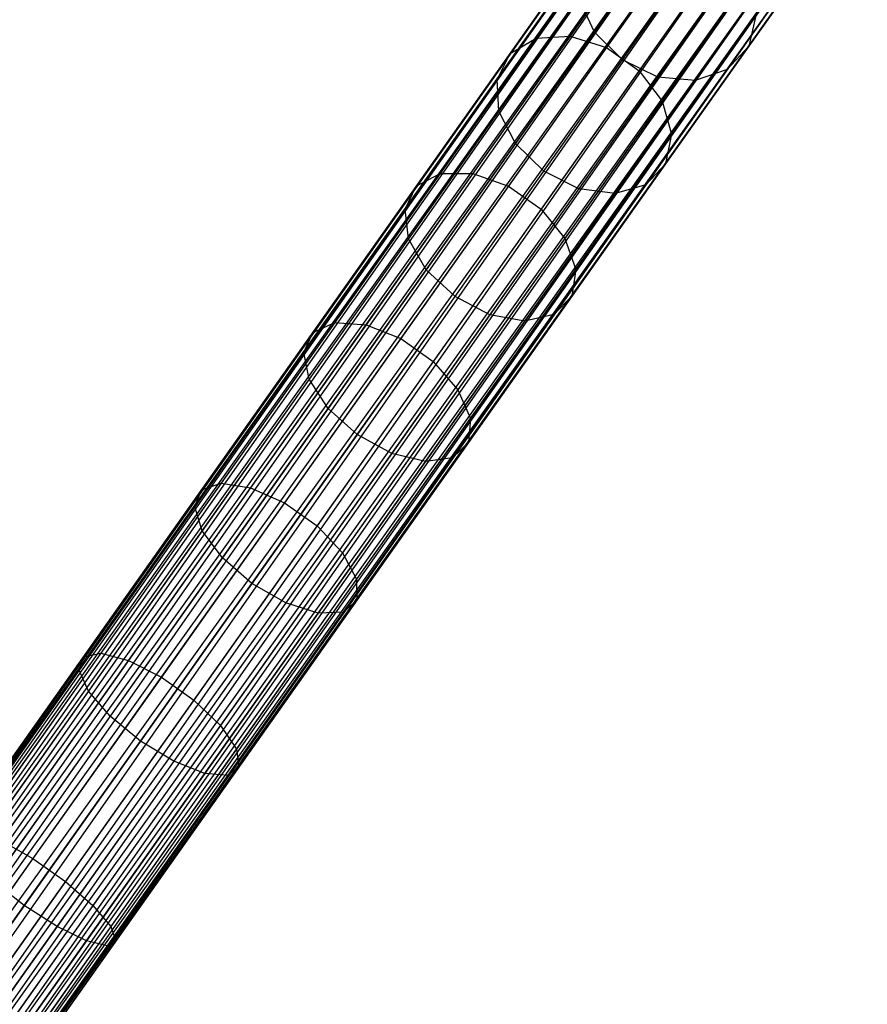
# Model space of a CAD drawing. Extents: x -102 to 102, y -101 to 102.
# Tile 459 of 481: x 39 to 47, y 54 to 64. Entities that reach past the tile are written whole.
import ezdxf

# ---------------------------------------------------------------- set-up
doc = ezdxf.new("R2010")
doc.units = 0
doc.header["$LTSCALE"] = 25.4
doc.layers.get('0').update_dxf_attribs({"linetype": 'CONTINUOUS'})

# ---------------------------------------------------------------- blocks, each defined once
blk = doc.blocks.new('NL2500011659_STL')
at = {"color": 0}
for p, q in [((24.19, 35.892, -7.395), (45.787, 66.402, -7.395)), ((24.19, 35.892, -7.605), (45.787, 66.402, -7.395)), ((24.19, 35.892, -7.605), (45.787, 66.402, -7.395)), ((24.19, 35.892, -7.395), (45.787, 66.402, -7.395)), ((45.823, 66.377, -7.809), (24.19, 35.892, -7.605)), ((45.823, 66.377, -7.809), (24.19, 35.892, -7.605)), ((45.787, 66.402, -7.395), (24.225, 35.867, -7.191)), ((45.787, 66.402, -7.395), (24.225, 35.867, -7.191)), ((24.225, 35.867, -7.809), (45.823, 66.377, -7.809)), ((24.225, 35.867, -7.809), (45.823, 66.377, -7.809)), ((24.294, 35.818, -8), (45.823, 66.377, -7.809)), ((24.294, 35.818, -8), (45.823, 66.377, -7.809)), ((24.225, 35.867, -7.191), (45.892, 66.328, -7)), ((24.225, 35.867, -7.191), (45.892, 66.328, -7)), ((24.294, 35.818, -7), (45.892, 66.328, -7)), ((24.294, 35.818, -7), (45.892, 66.328, -7)), ((45.892, 66.328, -7), (24.395, 35.747, -6.831)), ((45.892, 66.328, -7), (24.395, 35.747, -6.831)), ((45.993, 66.257, -8.169), (24.294, 35.818, -8)), ((45.993, 66.257, -8.169), (24.294, 35.818, -8)), ((24.395, 35.747, -8.169), (45.993, 66.257, -8.169)), ((24.395, 35.747, -8.169), (45.993, 66.257, -8.169)), ((24.395, 35.747, -6.831), (46.119, 66.167, -6.691)), ((24.395, 35.747, -6.831), (46.119, 66.167, -6.691)), ((24.522, 35.657, -8.309), (45.993, 66.257, -8.169)), ((24.522, 35.657, -8.309), (45.993, 66.257, -8.169)), ((24.522, 35.657, -6.691), (46.119, 66.167, -6.691)), ((24.522, 35.657, -6.691), (46.119, 66.167, -6.691)), ((46.119, 66.167, -6.691), (24.669, 35.552, -6.586)), ((46.119, 66.167, -6.691), (24.669, 35.552, -6.586)), ((46.267, 66.062, -8.414), (24.522, 35.657, -8.309)), ((46.267, 66.062, -8.414), (24.522, 35.657, -8.309)), ((24.669, 35.552, -8.414), (46.267, 66.062, -8.414)), ((24.669, 35.552, -8.414), (46.267, 66.062, -8.414)), ((24.832, 35.437, -8.478), (46.267, 66.062, -8.414)), ((24.832, 35.437, -8.478), (46.267, 66.062, -8.414)), ((24.669, 35.552, -6.586), (46.429, 65.947, -6.522)), ((24.669, 35.552, -6.586), (46.429, 65.947, -6.522)), ((24.832, 35.437, -6.522), (46.429, 65.947, -6.522)), ((24.832, 35.437, -6.522), (46.429, 65.947, -6.522)), ((24.832, 35.437, -8.478), (46.599, 65.827, -8.5)), ((24.832, 35.437, -8.478), (46.599, 65.827, -8.5)), ((25.001, 35.317, -6.5), (46.599, 65.827, -6.5)), ((25.001, 35.317, -6.5), (46.599, 65.827, -6.5)), ((25.001, 35.317, -8.5), (46.599, 65.827, -8.5)), ((25.001, 35.317, -8.5), (46.599, 65.827, -8.5)), ((25.171, 35.197, -8.478), (46.599, 65.827, -8.5)), ((25.171, 35.197, -8.478), (46.599, 65.827, -8.5)), ((25.171, 35.197, -6.522), (46.769, 65.707, -6.522)), ((25.171, 35.197, -6.522), (46.769, 65.707, -6.522)), ((46.769, 65.707, -6.522), (25.333, 35.082, -6.586)), ((46.769, 65.707, -6.522), (25.333, 35.082, -6.586)), ((46.931, 65.592, -8.414), (25.171, 35.197, -8.478)), ((46.931, 65.592, -8.414), (25.171, 35.197, -8.478)), ((25.333, 35.082, -8.414), (46.931, 65.592, -8.414)), ((25.333, 35.082, -8.414), (46.931, 65.592, -8.414)), ((25.481, 34.978, -8.309), (46.931, 65.592, -8.414)), ((25.481, 34.978, -8.309), (46.931, 65.592, -8.414)), ((25.333, 35.082, -6.586), (47.079, 65.488, -6.691)), ((25.333, 35.082, -6.586), (47.079, 65.488, -6.691)), ((25.481, 34.978, -6.691), (47.079, 65.488, -6.691)), ((25.481, 34.978, -6.691), (47.079, 65.488, -6.691)), ((47.079, 65.488, -6.691), (25.608, 34.888, -6.831)), ((47.079, 65.488, -6.691), (25.608, 34.888, -6.831)), ((47.206, 65.398, -8.169), (25.481, 34.978, -8.309)), ((47.206, 65.398, -8.169), (25.481, 34.978, -8.309)), ((25.608, 34.888, -8.169), (47.206, 65.398, -8.169)), ((25.608, 34.888, -8.169), (47.206, 65.398, -8.169)), ((25.708, 34.817, -8), (47.206, 65.398, -8.169)), ((25.708, 34.817, -8), (47.206, 65.398, -8.169)), ((25.608, 34.888, -6.831), (47.306, 65.327, -7)), ((25.608, 34.888, -6.831), (47.306, 65.327, -7)), ((25.708, 34.817, -7), (47.306, 65.327, -7)), ((25.708, 34.817, -7), (47.306, 65.327, -7)), ((47.375, 65.278, -7.809), (25.708, 34.817, -8)), ((47.375, 65.278, -7.809), (25.708, 34.817, -8)), ((47.306, 65.327, -7), (25.778, 34.768, -7.191)), ((47.306, 65.327, -7), (25.778, 34.768, -7.191)), ((25.778, 34.768, -7.809), (47.375, 65.278, -7.809)), ((25.778, 34.768, -7.809), (47.375, 65.278, -7.809)), ((25.778, 34.768, -7.191), (47.411, 65.253, -7.395)), ((25.778, 34.768, -7.191), (47.411, 65.253, -7.395)), ((25.813, 34.743, -7.605), (47.375, 65.278, -7.809)), ((25.813, 34.743, -7.605), (47.375, 65.278, -7.809)), ((47.411, 65.253, -7.395), (25.813, 34.743, -7.605)), ((25.813, 34.743, -7.395), (47.411, 65.253, -7.395)), ((47.411, 65.253, -7.395), (25.813, 34.743, -7.605)), ((25.813, 34.743, -7.395), (47.411, 65.253, -7.395)), ((44.837, 64.838, -299.859), (43.952, 63.587, -301.661)), ((44.837, 64.838, -299.859), (43.952, 63.587, -301.661)), ((45.207, 64.878, -300.045), (44.308, 63.608, -301.875)), ((45.207, 64.878, -300.045), (44.308, 63.608, -301.875)), ((45.595, 64.769, -300.147), (44.689, 63.489, -301.991)), ((45.595, 64.769, -300.147), (44.689, 63.489, -301.991)), ((44.55, 64.654, -299.621), (43.682, 63.428, -301.388)), ((44.55, 64.654, -299.621), (43.682, 63.428, -301.388)), ((45.268, 64.651, -297.176), (44.561, 63.652, -299.007)), ((45.268, 64.651, -297.176), (44.561, 63.652, -299.007)), ((45.934, 64.529, -300.147), (45.028, 63.248, -301.991)), ((45.934, 64.529, -300.147), (45.028, 63.248, -301.991)), ((46.919, 64.558, -297.692), (46.174, 63.505, -299.621)), ((46.919, 64.558, -297.692), (46.174, 63.505, -299.621)), ((44.395, 64.36, -299.371), (43.545, 63.158, -301.102)), ((44.395, 64.36, -299.371), (43.545, 63.158, -301.102)), ((44.853, 63.361, -298.955), (45.557, 64.355, -297.132)), ((44.853, 63.361, -298.955), (45.557, 64.355, -297.132)), ((46.677, 64.292, -297.483), (45.948, 63.261, -299.371)), ((46.677, 64.292, -297.483), (45.948, 63.261, -299.371)), ((45.932, 64.181, -297.176), (45.225, 63.182, -299.007)), ((45.932, 64.181, -297.176), (45.225, 63.182, -299.007)), ((46.167, 64.199, -300.045), (45.268, 62.929, -301.875)), ((46.167, 64.199, -300.045), (45.268, 62.929, -301.875)), ((46.328, 64.159, -297.3), (45.612, 63.147, -299.154)), ((46.328, 64.159, -297.3), (45.612, 63.147, -299.154)), ((44.399, 64.005, -299.154), (43.564, 62.826, -300.853)), ((44.399, 64.005, -299.154), (43.564, 62.826, -300.853)), ((44.561, 63.652, -299.007), (44.399, 64.005, -299.154)), ((44.561, 63.652, -299.007), (44.399, 64.005, -299.154)), ((46.251, 63.837, -299.859), (45.366, 62.586, -301.661)), ((46.251, 63.837, -299.859), (45.366, 62.586, -301.661)), ((46.251, 63.837, -299.859), (46.174, 63.505, -299.621)), ((46.251, 63.837, -299.859), (46.174, 63.505, -299.621)), ((44.308, 63.608, -301.875), (43.293, 62.175, -303.512)), ((44.308, 63.608, -301.875), (43.293, 62.175, -303.512)), ((44.561, 63.652, -299.007), (43.736, 62.487, -300.685)), ((44.561, 63.652, -299.007), (43.736, 62.487, -300.685)), ((43.952, 63.587, -301.661), (44.308, 63.608, -301.875)), ((43.952, 63.587, -301.661), (44.308, 63.608, -301.875)), ((44.308, 63.608, -301.875), (44.689, 63.489, -301.991)), ((44.308, 63.608, -301.875), (44.689, 63.489, -301.991)), ((44.853, 63.361, -298.955), (44.561, 63.652, -299.007)), ((44.853, 63.361, -298.955), (44.561, 63.652, -299.007)), ((43.952, 63.587, -301.661), (42.952, 62.175, -303.274)), ((43.952, 63.587, -301.661), (42.952, 62.175, -303.274)), ((43.682, 63.428, -301.388), (43.952, 63.587, -301.661)), ((43.682, 63.428, -301.388), (43.952, 63.587, -301.661)), ((46.174, 63.505, -299.621), (45.305, 62.278, -301.388)), ((46.174, 63.505, -299.621), (45.305, 62.278, -301.388)), ((46.174, 63.505, -299.621), (45.948, 63.261, -299.371)), ((46.174, 63.505, -299.621), (45.948, 63.261, -299.371)), ((43.682, 63.428, -301.388), (42.702, 62.043, -302.97)), ((43.682, 63.428, -301.388), (42.702, 62.043, -302.97)), ((43.545, 63.158, -301.102), (43.682, 63.428, -301.388)), ((43.545, 63.158, -301.102), (43.682, 63.428, -301.388)), ((44.689, 63.489, -301.991), (43.666, 62.044, -303.642)), ((44.689, 63.489, -301.991), (43.666, 62.044, -303.642)), ((44.689, 63.489, -301.991), (45.028, 63.248, -301.991)), ((44.689, 63.489, -301.991), (45.028, 63.248, -301.991)), ((44.032, 62.201, -300.625), (44.853, 63.361, -298.955)), ((44.032, 62.201, -300.625), (44.853, 63.361, -298.955)), ((45.225, 63.182, -299.007), (44.853, 63.361, -298.955)), ((45.225, 63.182, -299.007), (44.853, 63.361, -298.955)), ((45.028, 63.248, -301.991), (44.005, 61.803, -303.642)), ((45.028, 63.248, -301.991), (44.005, 61.803, -303.642)), ((45.028, 63.248, -301.991), (45.268, 62.929, -301.875)), ((45.028, 63.248, -301.991), (45.268, 62.929, -301.875)), ((45.948, 63.261, -299.371), (45.097, 62.059, -301.102)), ((45.948, 63.261, -299.371), (45.097, 62.059, -301.102)), ((45.948, 63.261, -299.371), (45.612, 63.147, -299.154)), ((45.948, 63.261, -299.371), (45.612, 63.147, -299.154)), ((43.545, 63.158, -301.102), (42.584, 61.802, -302.652)), ((43.545, 63.158, -301.102), (42.584, 61.802, -302.652)), ((43.564, 62.826, -300.853), (43.545, 63.158, -301.102)), ((43.564, 62.826, -300.853), (43.545, 63.158, -301.102)), ((45.225, 63.182, -299.007), (44.4, 62.017, -300.685)), ((45.225, 63.182, -299.007), (44.4, 62.017, -300.685)), ((45.612, 63.147, -299.154), (44.777, 61.967, -300.853)), ((45.612, 63.147, -299.154), (44.777, 61.967, -300.853)), ((45.612, 63.147, -299.154), (45.225, 63.182, -299.007)), ((45.612, 63.147, -299.154), (45.225, 63.182, -299.007)), ((45.268, 62.929, -301.875), (44.253, 61.496, -303.512)), ((45.268, 62.929, -301.875), (44.253, 61.496, -303.512)), ((45.268, 62.929, -301.875), (45.366, 62.586, -301.661)), ((45.268, 62.929, -301.875), (45.366, 62.586, -301.661)), ((43.564, 62.826, -300.853), (42.621, 61.494, -302.375)), ((43.564, 62.826, -300.853), (42.621, 61.494, -302.375)), ((43.736, 62.487, -300.685), (43.564, 62.826, -300.853)), ((43.736, 62.487, -300.685), (43.564, 62.826, -300.853)), ((45.366, 62.586, -301.661), (44.366, 61.174, -303.274)), ((45.366, 62.586, -301.661), (44.366, 61.174, -303.274)), ((45.366, 62.586, -301.661), (45.305, 62.278, -301.388)), ((45.366, 62.586, -301.661), (45.305, 62.278, -301.388)), ((43.736, 62.487, -300.685), (42.806, 61.172, -302.187)), ((43.736, 62.487, -300.685), (42.806, 61.172, -302.187)), ((44.032, 62.201, -300.625), (43.736, 62.487, -300.685)), ((44.032, 62.201, -300.625), (43.736, 62.487, -300.685)), ((45.305, 62.278, -301.388), (44.325, 60.894, -302.97)), ((45.305, 62.278, -301.388), (44.325, 60.894, -302.97)), ((45.305, 62.278, -301.388), (45.097, 62.059, -301.102)), ((45.305, 62.278, -301.388), (45.097, 62.059, -301.102)), ((42.952, 62.175, -303.274), (41.852, 60.62, -304.678)), ((42.952, 62.175, -303.274), (41.852, 60.62, -304.678)), ((43.293, 62.175, -303.512), (42.177, 60.597, -304.937)), ((43.293, 62.175, -303.512), (42.177, 60.597, -304.937)), ((42.702, 62.043, -302.97), (42.952, 62.175, -303.274)), ((42.702, 62.043, -302.97), (42.952, 62.175, -303.274)), ((42.952, 62.175, -303.274), (43.293, 62.175, -303.512)), ((42.952, 62.175, -303.274), (43.293, 62.175, -303.512)), ((43.106, 60.892, -302.12), (44.032, 62.201, -300.625)), ((43.106, 60.892, -302.12), (44.032, 62.201, -300.625)), ((43.293, 62.175, -303.512), (43.666, 62.044, -303.642)), ((43.293, 62.175, -303.512), (43.666, 62.044, -303.642)), ((44.4, 62.017, -300.685), (44.032, 62.201, -300.625)), ((44.4, 62.017, -300.685), (44.032, 62.201, -300.625)), ((45.097, 62.059, -301.102), (44.137, 60.703, -302.652)), ((45.097, 62.059, -301.102), (44.137, 60.703, -302.652)), ((45.097, 62.059, -301.102), (44.777, 61.967, -300.853)), ((45.097, 62.059, -301.102), (44.777, 61.967, -300.853)), ((42.702, 62.043, -302.97), (41.622, 60.518, -304.346)), ((42.702, 62.043, -302.97), (41.622, 60.518, -304.346)), ((43.666, 62.044, -303.642), (42.54, 60.453, -305.078)), ((43.666, 62.044, -303.642), (42.54, 60.453, -305.078)), ((42.584, 61.802, -302.652), (42.702, 62.043, -302.97)), ((42.584, 61.802, -302.652), (42.702, 62.043, -302.97)), ((44.4, 62.017, -300.685), (43.47, 60.702, -302.187)), ((44.4, 62.017, -300.685), (43.47, 60.702, -302.187)), ((43.666, 62.044, -303.642), (44.005, 61.803, -303.642)), ((43.666, 62.044, -303.642), (44.005, 61.803, -303.642)), ((44.777, 61.967, -300.853), (43.834, 60.635, -302.375)), ((44.777, 61.967, -300.853), (43.834, 60.635, -302.375)), ((44.777, 61.967, -300.853), (44.4, 62.017, -300.685)), ((44.777, 61.967, -300.853), (44.4, 62.017, -300.685)), ((42.584, 61.802, -302.652), (41.527, 60.309, -304)), ((42.584, 61.802, -302.652), (41.527, 60.309, -304)), ((42.621, 61.494, -302.375), (42.584, 61.802, -302.652)), ((42.621, 61.494, -302.375), (42.584, 61.802, -302.652)), ((44.005, 61.803, -303.642), (42.879, 60.213, -305.078)), ((44.005, 61.803, -303.642), (42.879, 60.213, -305.078)), ((44.005, 61.803, -303.642), (44.253, 61.496, -303.512)), ((44.005, 61.803, -303.642), (44.253, 61.496, -303.512)), ((42.621, 61.494, -302.375), (41.584, 60.028, -303.698)), ((42.621, 61.494, -302.375), (41.584, 60.028, -303.698)), ((42.806, 61.172, -302.187), (42.621, 61.494, -302.375)), ((42.806, 61.172, -302.187), (42.621, 61.494, -302.375)), ((44.253, 61.496, -303.512), (43.136, 59.918, -304.937)), ((44.253, 61.496, -303.512), (43.136, 59.918, -304.937)), ((44.253, 61.496, -303.512), (44.366, 61.174, -303.274)), ((44.253, 61.496, -303.512), (44.366, 61.174, -303.274)), ((42.806, 61.172, -302.187), (41.781, 59.725, -303.493)), ((42.806, 61.172, -302.187), (41.781, 59.725, -303.493)), ((43.106, 60.892, -302.12), (42.806, 61.172, -302.187)), ((43.106, 60.892, -302.12), (42.806, 61.172, -302.187)), ((44.366, 61.174, -303.274), (43.266, 59.619, -304.678)), ((44.366, 61.174, -303.274), (43.266, 59.619, -304.678)), ((44.366, 61.174, -303.274), (44.325, 60.894, -302.97)), ((44.366, 61.174, -303.274), (44.325, 60.894, -302.97)), ((42.086, 59.452, -303.421), (43.106, 60.892, -302.12)), ((42.086, 59.452, -303.421), (43.106, 60.892, -302.12)), ((43.47, 60.702, -302.187), (43.106, 60.892, -302.12)), ((43.47, 60.702, -302.187), (43.106, 60.892, -302.12)), ((44.325, 60.894, -302.97), (43.246, 59.369, -304.346)), ((44.325, 60.894, -302.97), (43.246, 59.369, -304.346)), ((44.325, 60.894, -302.97), (44.137, 60.703, -302.652)), ((44.325, 60.894, -302.97), (44.137, 60.703, -302.652)), ((41.852, 60.62, -304.678), (40.666, 58.944, -305.852)), ((41.852, 60.62, -304.678), (40.666, 58.944, -305.852)), ((41.622, 60.518, -304.346), (41.852, 60.62, -304.678)), ((41.622, 60.518, -304.346), (41.852, 60.62, -304.678)), ((41.852, 60.62, -304.678), (42.177, 60.597, -304.937)), ((41.852, 60.62, -304.678), (42.177, 60.597, -304.937)), ((43.47, 60.702, -302.187), (42.445, 59.255, -303.493)), ((43.47, 60.702, -302.187), (42.445, 59.255, -303.493)), ((43.834, 60.635, -302.375), (42.797, 59.17, -303.698)), ((43.834, 60.635, -302.375), (42.797, 59.17, -303.698)), ((44.137, 60.703, -302.652), (43.08, 59.21, -304)), ((44.137, 60.703, -302.652), (43.08, 59.21, -304)), ((43.834, 60.635, -302.375), (43.47, 60.702, -302.187)), ((43.834, 60.635, -302.375), (43.47, 60.702, -302.187)), ((44.137, 60.703, -302.652), (43.834, 60.635, -302.375)), ((44.137, 60.703, -302.652), (43.834, 60.635, -302.375)), ((41.622, 60.518, -304.346), (40.459, 58.875, -305.498)), ((41.622, 60.518, -304.346), (40.459, 58.875, -305.498)), ((42.177, 60.597, -304.937), (40.972, 58.896, -306.129)), ((42.177, 60.597, -304.937), (40.972, 58.896, -306.129)), ((41.527, 60.309, -304), (41.622, 60.518, -304.346)), ((41.527, 60.309, -304), (41.622, 60.518, -304.346)), ((42.177, 60.597, -304.937), (42.54, 60.453, -305.078)), ((42.177, 60.597, -304.937), (42.54, 60.453, -305.078)), ((42.54, 60.453, -305.078), (41.326, 58.738, -306.28)), ((42.54, 60.453, -305.078), (41.326, 58.738, -306.28)), ((42.54, 60.453, -305.078), (42.879, 60.213, -305.078)), ((42.54, 60.453, -305.078), (42.879, 60.213, -305.078)), ((41.527, 60.309, -304), (40.388, 58.699, -305.128)), ((41.527, 60.309, -304), (40.388, 58.699, -305.128)), ((41.584, 60.028, -303.698), (41.527, 60.309, -304)), ((41.584, 60.028, -303.698), (41.527, 60.309, -304)), ((42.879, 60.213, -305.078), (41.665, 58.498, -306.28)), ((42.879, 60.213, -305.078), (41.665, 58.498, -306.28)), ((42.879, 60.213, -305.078), (43.136, 59.918, -304.937)), ((42.879, 60.213, -305.078), (43.136, 59.918, -304.937)), ((41.584, 60.028, -303.698), (40.465, 58.448, -304.806)), ((41.584, 60.028, -303.698), (40.465, 58.448, -304.806)), ((41.781, 59.725, -303.493), (41.584, 60.028, -303.698)), ((41.781, 59.725, -303.493), (41.584, 60.028, -303.698)), ((43.136, 59.918, -304.937), (41.932, 58.217, -306.129)), ((43.136, 59.918, -304.937), (41.932, 58.217, -306.129)), ((43.136, 59.918, -304.937), (43.266, 59.619, -304.678)), ((43.136, 59.918, -304.937), (43.266, 59.619, -304.678)), ((41.781, 59.725, -303.493), (40.677, 58.165, -304.587)), ((41.781, 59.725, -303.493), (40.677, 58.165, -304.587)), ((42.086, 59.452, -303.421), (41.781, 59.725, -303.493)), ((42.086, 59.452, -303.421), (41.781, 59.725, -303.493)), ((43.266, 59.619, -304.678), (42.079, 57.943, -305.852)), ((43.266, 59.619, -304.678), (42.079, 57.943, -305.852)), ((43.266, 59.619, -304.678), (43.246, 59.369, -304.346)), ((43.266, 59.619, -304.678), (43.246, 59.369, -304.346)), ((40.986, 57.898, -304.509), (42.086, 59.452, -303.421)), ((40.986, 57.898, -304.509), (42.086, 59.452, -303.421)), ((42.445, 59.255, -303.493), (42.086, 59.452, -303.421)), ((42.445, 59.255, -303.493), (42.086, 59.452, -303.421)), ((43.246, 59.369, -304.346), (42.082, 57.725, -305.498)), ((43.246, 59.369, -304.346), (42.082, 57.725, -305.498)), ((43.246, 59.369, -304.346), (43.08, 59.21, -304)), ((43.246, 59.369, -304.346), (43.08, 59.21, -304)), ((42.445, 59.255, -303.493), (41.34, 57.695, -304.587)), ((42.445, 59.255, -303.493), (41.34, 57.695, -304.587)), ((43.08, 59.21, -304), (41.94, 57.6, -305.128)), ((43.08, 59.21, -304), (41.94, 57.6, -305.128)), ((42.797, 59.17, -303.698), (42.445, 59.255, -303.493)), ((42.797, 59.17, -303.698), (42.445, 59.255, -303.493)), ((43.08, 59.21, -304), (42.797, 59.17, -303.698)), ((43.08, 59.21, -304), (42.797, 59.17, -303.698)), ((42.797, 59.17, -303.698), (41.678, 57.589, -304.806)), ((42.797, 59.17, -303.698), (41.678, 57.589, -304.806)), ((40.459, 58.875, -305.498), (39.226, 57.134, -306.41)), ((40.459, 58.875, -305.498), (39.226, 57.134, -306.41)), ((40.666, 58.944, -305.852), (39.409, 57.169, -306.782)), ((40.666, 58.944, -305.852), (39.409, 57.169, -306.782)), ((40.972, 58.896, -306.129), (39.697, 57.094, -307.073)), ((40.972, 58.896, -306.129), (39.697, 57.094, -307.073)), ((40.388, 58.699, -305.128), (40.459, 58.875, -305.498)), ((40.388, 58.699, -305.128), (40.459, 58.875, -305.498)), ((40.459, 58.875, -305.498), (40.666, 58.944, -305.852)), ((40.459, 58.875, -305.498), (40.666, 58.944, -305.852)), ((40.666, 58.944, -305.852), (40.972, 58.896, -306.129)), ((40.666, 58.944, -305.852), (40.972, 58.896, -306.129)), ((40.972, 58.896, -306.129), (41.326, 58.738, -306.28)), ((40.972, 58.896, -306.129), (41.326, 58.738, -306.28)), ((40.388, 58.699, -305.128), (39.181, 56.994, -306.021)), ((40.388, 58.699, -305.128), (39.181, 56.994, -306.021)), ((41.326, 58.738, -306.28), (40.04, 56.921, -307.232)), ((41.326, 58.738, -306.28), (40.04, 56.921, -307.232)), ((40.465, 58.448, -304.806), (40.388, 58.699, -305.128)), ((40.465, 58.448, -304.806), (40.388, 58.699, -305.128)), ((41.326, 58.738, -306.28), (41.665, 58.498, -306.28)), ((41.326, 58.738, -306.28), (41.665, 58.498, -306.28)), ((41.665, 58.498, -306.28), (40.379, 56.681, -307.232)), ((41.665, 58.498, -306.28), (40.379, 56.681, -307.232)), ((41.665, 58.498, -306.28), (41.932, 58.217, -306.129)), ((41.665, 58.498, -306.28), (41.932, 58.217, -306.129)), ((40.465, 58.448, -304.806), (39.28, 56.774, -305.683)), ((40.465, 58.448, -304.806), (39.28, 56.774, -305.683)), ((40.677, 58.165, -304.587), (40.465, 58.448, -304.806)), ((40.677, 58.165, -304.587), (40.465, 58.448, -304.806)), ((40.677, 58.165, -304.587), (39.506, 56.512, -305.453)), ((40.677, 58.165, -304.587), (39.506, 56.512, -305.453)), ((41.932, 58.217, -306.129), (40.656, 56.415, -307.073)), ((41.932, 58.217, -306.129), (40.656, 56.415, -307.073)), ((40.986, 57.898, -304.509), (40.677, 58.165, -304.587)), ((40.986, 57.898, -304.509), (40.677, 58.165, -304.587)), ((41.932, 58.217, -306.129), (42.079, 57.943, -305.852)), ((41.932, 58.217, -306.129), (42.079, 57.943, -305.852)), ((39.821, 56.253, -305.372), (40.986, 57.898, -304.509)), ((39.821, 56.253, -305.372), (40.986, 57.898, -304.509)), ((42.079, 57.943, -305.852), (40.823, 56.168, -306.782)), ((42.079, 57.943, -305.852), (40.823, 56.168, -306.782)), ((41.34, 57.695, -304.587), (40.986, 57.898, -304.509)), ((41.34, 57.695, -304.587), (40.986, 57.898, -304.509)), ((42.079, 57.943, -305.852), (42.082, 57.725, -305.498)), ((42.079, 57.943, -305.852), (42.082, 57.725, -305.498)), ((41.34, 57.695, -304.587), (40.17, 56.042, -305.453)), ((41.34, 57.695, -304.587), (40.17, 56.042, -305.453)), ((42.082, 57.725, -305.498), (40.85, 55.984, -306.41)), ((42.082, 57.725, -305.498), (40.85, 55.984, -306.41)), ((41.678, 57.589, -304.806), (41.34, 57.695, -304.587)), ((41.678, 57.589, -304.806), (41.34, 57.695, -304.587)), ((42.082, 57.725, -305.498), (41.94, 57.6, -305.128)), ((42.082, 57.725, -305.498), (41.94, 57.6, -305.128)), ((41.678, 57.589, -304.806), (40.493, 55.915, -305.683)), ((41.678, 57.589, -304.806), (40.493, 55.915, -305.683)), ((41.94, 57.6, -305.128), (40.733, 55.895, -306.021)), ((41.94, 57.6, -305.128), (40.733, 55.895, -306.021)), ((41.94, 57.6, -305.128), (41.678, 57.589, -304.806)), ((41.94, 57.6, -305.128), (41.678, 57.589, -304.806)), ((39.226, 57.134, -306.41), (37.941, 55.318, -307.071)), ((39.226, 57.134, -306.41), (37.941, 55.318, -307.071)), ((39.409, 57.169, -306.782), (38.099, 55.318, -307.456)), ((39.409, 57.169, -306.782), (38.099, 55.318, -307.456)), ((39.181, 56.994, -306.021), (39.226, 57.134, -306.41)), ((39.181, 56.994, -306.021), (39.226, 57.134, -306.41)), ((39.226, 57.134, -306.41), (39.409, 57.169, -306.782)), ((39.226, 57.134, -306.41), (39.409, 57.169, -306.782)), ((39.409, 57.169, -306.782), (39.697, 57.094, -307.073)), ((39.409, 57.169, -306.782), (39.697, 57.094, -307.073)), ((39.697, 57.094, -307.073), (38.367, 55.215, -307.757)), ((39.697, 57.094, -307.073), (38.367, 55.215, -307.757)), ((39.697, 57.094, -307.073), (40.04, 56.921, -307.232)), ((39.697, 57.094, -307.073), (40.04, 56.921, -307.232)), ((39.181, 56.994, -306.021), (37.922, 55.216, -306.668)), ((39.181, 56.994, -306.021), (37.922, 55.216, -306.668)), ((40.04, 56.921, -307.232), (38.699, 55.027, -307.921)), ((40.04, 56.921, -307.232), (38.699, 55.027, -307.921)), ((39.28, 56.774, -305.683), (39.181, 56.994, -306.021)), ((39.28, 56.774, -305.683), (39.181, 56.994, -306.021)), ((40.04, 56.921, -307.232), (40.379, 56.681, -307.232)), ((40.04, 56.921, -307.232), (40.379, 56.681, -307.232)), ((39.28, 56.774, -305.683), (38.044, 55.029, -306.318)), ((39.28, 56.774, -305.683), (38.044, 55.029, -306.318)), ((39.506, 56.512, -305.453), (39.28, 56.774, -305.683)), ((39.506, 56.512, -305.453), (39.28, 56.774, -305.683)), ((40.379, 56.681, -307.232), (39.038, 54.787, -307.921)), ((40.379, 56.681, -307.232), (39.038, 54.787, -307.921)), ((40.379, 56.681, -307.232), (40.656, 56.415, -307.073)), ((40.379, 56.681, -307.232), (40.656, 56.415, -307.073)), ((39.506, 56.512, -305.453), (38.287, 54.789, -306.08)), ((39.506, 56.512, -305.453), (38.287, 54.789, -306.08)), ((39.821, 56.253, -305.372), (39.506, 56.512, -305.453)), ((39.821, 56.253, -305.372), (39.506, 56.512, -305.453)), ((40.656, 56.415, -307.073), (39.326, 54.536, -307.757)), ((40.656, 56.415, -307.073), (39.326, 54.536, -307.757)), ((40.656, 56.415, -307.073), (40.823, 56.168, -306.782)), ((40.656, 56.415, -307.073), (40.823, 56.168, -306.782)), ((38.607, 54.537, -305.996), (39.821, 56.253, -305.372)), ((38.607, 54.537, -305.996), (39.821, 56.253, -305.372)), ((40.17, 56.042, -305.453), (39.821, 56.253, -305.372)), ((40.17, 56.042, -305.453), (39.821, 56.253, -305.372)), ((40.823, 56.168, -306.782), (39.512, 54.317, -307.456)), ((40.823, 56.168, -306.782), (39.512, 54.317, -307.456)), ((40.823, 56.168, -306.782), (40.85, 55.984, -306.41)), ((40.823, 56.168, -306.782), (40.85, 55.984, -306.41)), ((40.17, 56.042, -305.453), (38.951, 54.319, -306.08)), ((40.17, 56.042, -305.453), (38.951, 54.319, -306.08)), ((40.493, 55.915, -305.683), (40.17, 56.042, -305.453)), ((40.493, 55.915, -305.683), (40.17, 56.042, -305.453)), ((40.493, 55.915, -305.683), (39.257, 54.17, -306.318)), ((40.493, 55.915, -305.683), (39.257, 54.17, -306.318)), ((40.733, 55.895, -306.021), (39.475, 54.117, -306.668)), ((40.733, 55.895, -306.021), (39.475, 54.117, -306.668)), ((40.85, 55.984, -306.41), (39.565, 54.169, -307.071)), ((40.85, 55.984, -306.41), (39.565, 54.169, -307.071)), ((40.733, 55.895, -306.021), (40.493, 55.915, -305.683)), ((40.733, 55.895, -306.021), (40.493, 55.915, -305.683)), ((40.85, 55.984, -306.41), (40.733, 55.895, -306.021)), ((40.85, 55.984, -306.41), (40.733, 55.895, -306.021)), ((38.367, 55.215, -307.757), (38.699, 55.027, -307.921)), ((38.367, 55.215, -307.757), (38.699, 55.027, -307.921)), ((38.699, 55.027, -307.921), (37.321, 53.081, -308.338)), ((38.699, 55.027, -307.921), (37.321, 53.081, -308.338)), ((38.699, 55.027, -307.921), (39.038, 54.787, -307.921)), ((38.699, 55.027, -307.921), (39.038, 54.787, -307.921)), ((39.038, 54.787, -307.921), (37.661, 52.841, -308.338)), ((39.038, 54.787, -307.921), (37.661, 52.841, -308.338)), ((38.607, 54.537, -305.996), (38.287, 54.789, -306.08)), ((38.607, 54.537, -305.996), (38.287, 54.789, -306.08)), ((39.038, 54.787, -307.921), (39.326, 54.536, -307.757)), ((39.038, 54.787, -307.921), (39.326, 54.536, -307.757)), ((37.359, 52.775, -306.374), (38.607, 54.537, -305.996)), ((37.359, 52.775, -306.374), (38.607, 54.537, -305.996)), ((39.326, 54.536, -307.757), (37.959, 52.605, -308.17)), ((39.326, 54.536, -307.757), (37.959, 52.605, -308.17)), ((38.951, 54.319, -306.08), (38.607, 54.537, -305.996)), ((38.951, 54.319, -306.08), (38.607, 54.537, -305.996)), ((39.326, 54.536, -307.757), (39.512, 54.317, -307.456)), ((39.326, 54.536, -307.757), (39.512, 54.317, -307.456)), ((38.951, 54.319, -306.08), (37.697, 52.548, -306.459)), ((38.951, 54.319, -306.08), (37.697, 52.548, -306.459)), ((39.512, 54.317, -307.456), (38.166, 52.415, -307.863)), ((39.512, 54.317, -307.456), (38.166, 52.415, -307.863)), ((39.257, 54.17, -306.318), (38.951, 54.319, -306.08)), ((39.257, 54.17, -306.318), (38.951, 54.319, -306.08)), ((39.512, 54.317, -307.456), (39.565, 54.169, -307.071)), ((39.512, 54.317, -307.456), (39.565, 54.169, -307.071)), ((39.257, 54.17, -306.318), (37.988, 52.376, -306.702)), ((39.257, 54.17, -306.318), (37.988, 52.376, -306.702)), ((39.565, 54.169, -307.071), (38.245, 52.304, -307.471)), ((39.565, 54.169, -307.071), (38.245, 52.304, -307.471)), ((39.475, 54.117, -306.668), (39.257, 54.17, -306.318)), ((39.475, 54.117, -306.668), (39.257, 54.17, -306.318)), ((39.565, 54.169, -307.071), (39.475, 54.117, -306.668)), ((39.565, 54.169, -307.071), (39.475, 54.117, -306.668)), ((39.475, 54.117, -306.668), (38.182, 52.29, -307.06)), ((39.475, 54.117, -306.668), (38.182, 52.29, -307.06))]:
    blk.add_line(p, q, dxfattribs=at)

msp = doc.modelspace()

# ---------------------------------------------------------------- block references
at = {"color": 0}
msp.add_blockref('NL2500011659_STL', (0, 0), dxfattribs=at)

doc.saveas('drawing.dxf')
